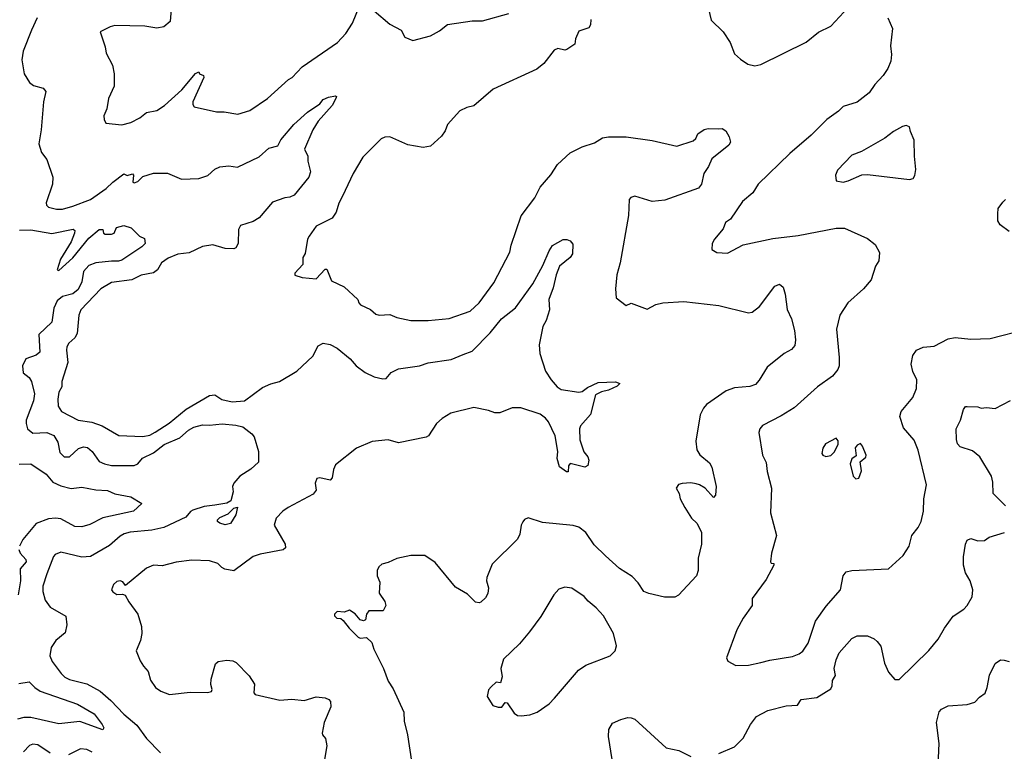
# Model space of a CAD drawing. Extents: x 1771496 to 1971148, y 471553 to 643630.
# Tile 386 of 656: x 1873110 to 1878736, y 560351 to 564535. Entities that reach past the tile are written whole.
import ezdxf

# ---------------------------------------------------------------- set-up
doc = ezdxf.new("R2010")
doc.units = 0

msp = doc.modelspace()

# ---------------------------------------------------------------- linework, layer by layer
at = {"layer": '0CON10XD'}
for points in [[(1873983.8, 564695), (1873970, 564525), (1873935, 564493.3), (1873895, 564486), (1873825, 564497.5), (1873655, 564502), (1873627.5, 564495), (1873570, 564465), (1873599.3, 564379.3), (1873604.2, 564344.2), (1873641.4, 564275), (1873650.8, 564225), (1873650, 564155), (1873618.8, 564085), (1873608.8, 564025), (1873592, 563985), (1873593.6, 563963.6), (1873603.6, 563943.6), (1873695, 563934), (1873745, 563947.5), (1873797, 563973), (1873835, 564003.8), (1873895, 564016.2), (1873938.5, 564045), (1874036.4, 564133.6), (1874115, 564226.7), (1874135, 564237.5), (1874137.5, 564225), (1874160, 564215), (1874163.3, 564205), (1874100, 564065), (1874099.4, 564049.4), (1874107, 564037), (1874235, 564007.5), (1874278.3, 564008.3), (1874356.1, 563993.9), (1874425, 564016.2), (1874526, 564085), (1874646.6, 564193.4), (1874668, 564205), (1874723.8, 564265), (1874926.2, 564403.8), (1874974.3, 564455), (1875011.9, 564515), (1875051.1, 564608.9)], [(1875135, 564585.5), (1875225, 564509.5), (1875290, 564475), (1875311.2, 564435), (1875356, 564416), (1875457.3, 564442.7), (1875508.6, 564471.4), (1875555, 564507.5), (1875695, 564528.1), (1875755, 564527.5), (1875905, 564570.8)], [(1877047, 564597), (1877061.7, 564531.7), (1877130, 564465), (1877170, 564405), (1877195, 564340), (1877228.3, 564308.3), (1877270.9, 564280.9), (1877311.5, 564271.5), (1877345, 564278.2), (1877605, 564405.7), (1877675, 564464.2), (1877745, 564498), (1877844.2, 564605)], [(1873209.6, 564545), (1873177.7, 564475), (1873130.4, 564355), (1873121.8, 564305), (1873135.7, 564225.7), (1873165.7, 564175.7), (1873189.1, 564159.1), (1873245, 564142.9), (1873259.4, 564125), (1873246.5, 564065), (1873233.6, 563905), (1873219.6, 563825), (1873235, 563776), (1873265.3, 563735.3), (1873300, 563635), (1873297.8, 563595), (1873262.1, 563487.9), (1873262.9, 563475), (1873275, 563463.5), (1873321.2, 563451.2), (1873355, 563452), (1873415, 563468), (1873515, 563506.9), (1873605, 563570), (1873643.3, 563605), (1873705, 563653.3), (1873723.8, 563643.8), (1873755, 563652.5), (1873760, 563645), (1873756.7, 563606.7), (1873765, 563601.2), (1873785, 563610), (1873815, 563638.8), (1873875, 563656.9), (1873955, 563658.1), (1874035, 563623.8), (1874133.5, 563626.5), (1874185.8, 563644.2), (1874225, 563680), (1874255, 563694.2), (1874305, 563698.9), (1874355, 563691.5), (1874479.2, 563750.8), (1874535, 563801.1), (1874585, 563813.8), (1874602.1, 563847.9), (1874676.2, 563935), (1874755, 564006), (1874825.8, 564054.2), (1874845, 564078), (1874875, 564092.5), (1874915, 564100), (1874920, 564095), (1874916.7, 564085), (1874896, 564045), (1874815, 563954), (1874785.6, 563905), (1874738.8, 563795), (1874756, 563755), (1874757.1, 563725), (1874771.9, 563665), (1874762.9, 563635), (1874678.7, 563531.3), (1874655, 563519.2), (1874625, 563517.1), (1874555, 563491.5), (1874478.7, 563401.3), (1874445, 563381.2), (1874372.2, 563357.8), (1874361.1, 563335), (1874358, 563255), (1874345, 563230), (1874335, 563223.8), (1874285, 563226.2), (1874215, 563248), (1874155, 563238.1), (1874078.8, 563201.2), (1874015, 563193.6), (1873958.7, 563171.3), (1873921.1, 563145), (1873897.5, 563105), (1873875, 563087.3), (1873805, 563074.1), (1873751.9, 563048.1), (1873635, 563032), (1873575, 562995.6), (1873458.9, 562875), (1873448.2, 562845), (1873439.4, 562740.6), (1873425.6, 562715), (1873391.9, 562685), (1873380, 562665), (1873377.1, 562645), (1873386.2, 562575), (1873350.9, 562465), (1873350.5, 562435), (1873334.5, 562405), (1873328.8, 562365), (1873330.5, 562325), (1873349.4, 562295), (1873445, 562243.9), (1873523, 562233), (1873582.6, 562212.6), (1873676.4, 562156.4), (1873815, 562150.4), (1873855, 562159.2), (1873885, 562176.2), (1873965, 562227.9), (1874062, 562308), (1874195, 562386.2), (1874225, 562389.1), (1874265, 562363.8), (1874325, 562348.7), (1874395, 562354.5), (1874498.7, 562431.3), (1874545, 562451.8), (1874595.7, 562465), (1874694.7, 562525.3), (1874785, 562610.4), (1874815, 562668.9), (1874845, 562685.7), (1874885, 562677.5), (1874925, 562656.7), (1874999.4, 562595), (1875033.1, 562555), (1875085, 562518.1), (1875135, 562492.5), (1875185, 562480.9), (1875205, 562483.5), (1875233.6, 562516.4), (1875275, 562537.5), (1875395, 562556), (1875445, 562573.3), (1875575, 562591.5), (1875645, 562620.9), (1875695, 562640), (1875798.1, 562745), (1875863.8, 562825), (1875943.8, 562886.2), (1876042.2, 563025), (1876100.2, 563129.8), (1876135, 563213.3), (1876155, 563243.3), (1876215, 563277.5), (1876237, 563277), (1876255, 563270), (1876271.7, 563251.7), (1876269.2, 563195), (1876255, 563174.2), (1876195.5, 563124.5), (1876175.6, 563075), (1876159.1, 563000.9), (1876134.4, 562935), (1876138.6, 562875), (1876119.2, 562815), (1876100.3, 562779.7), (1876079.2, 562675), (1876082, 562625), (1876114, 562525), (1876147.5, 562475), (1876182, 562435), (1876205, 562420), (1876305, 562404.4), (1876325, 562408.6), (1876355, 562430.8), (1876415, 562460.6), (1876515, 562463.3), (1876540, 562455), (1876525, 562440), (1876475, 562415.8), (1876434.2, 562405.8), (1876400.8, 562389.2), (1876372.9, 562277.1), (1876315, 562212.5), (1876308.8, 562195), (1876311.7, 562131.7), (1876334.2, 562064.2), (1876356.2, 562035), (1876362.5, 562015), (1876357.5, 561985), (1876340, 561975), (1876255, 561996.7), (1876247, 561983), (1876245, 561950), (1876235, 561950), (1876195, 561977.5), (1876182.5, 562025), (1876185.8, 562065), (1876169.2, 562155), (1876131.4, 562235), (1876115, 562255.8), (1876085, 562278.1), (1875974.2, 562315.8), (1875925, 562315.8), (1875854.1, 562285.9), (1875825, 562287.1), (1875789.8, 562299.8), (1875705, 562316.9), (1875574.6, 562285.4), (1875525, 562254.2), (1875492, 562225), (1875445.7, 562155), (1875432.5, 562147.5), (1875275, 562114.5), (1875215, 562132.5), (1875125, 562122), (1875035, 562083.8), (1874915, 561988.6), (1874903.4, 561963.4), (1874895.3, 561914.7), (1874885, 561902), (1874825, 561914), (1874808.8, 561911.2), (1874798.8, 561885), (1874803.8, 561845), (1874788.3, 561821.7), (1874644.5, 561745.5), (1874613.3, 561725), (1874576.7, 561685), (1874563.8, 561645), (1874627.5, 561535), (1874629.2, 561515), (1874616.8, 561503.2)], [(1876373.9, 564536.1), (1876371.2, 564505), (1876362, 564488), (1876305, 564470), (1876285.8, 564425), (1876282.5, 564395), (1876236.1, 564363.9), (1876225, 564360), (1876185, 564370), (1876165, 564360), (1876105.4, 564284.6), (1876065, 564251.9), (1875815, 564136.7), (1875705, 564042.5), (1875665, 564033.3), (1875625, 564013.8), (1875555, 563936), (1875541.1, 563898.9), (1875521.5, 563868.5), (1875457.8, 563812.2), (1875415, 563803.6), (1875329.1, 563819.1), (1875225, 563864.5), (1875197.2, 563862.8), (1875175, 563853.1), (1875071.1, 563748.9), (1875015.3, 563654.7), (1874954.5, 563525), (1874933.6, 563485), (1874918.5, 563435), (1874895, 563400), (1874805, 563353.8), (1874765, 563297.5), (1874755, 563280), (1874741.7, 563198.3), (1874727.5, 563175), (1874727.5, 563135), (1874682.5, 563085), (1874683, 563073), (1874725, 563060), (1874805, 563053.3), (1874855, 563107.5), (1874865, 563107.5), (1874891.7, 563041.7), (1874965, 563006.7), (1875042.5, 562935), (1875047.5, 562915), (1875057.5, 562905), (1875115, 562877.5), (1875145, 562851.4), (1875165, 562845.5), (1875225, 562848.8), (1875265, 562832), (1875345, 562814.2), (1875444.1, 562814.1), (1875565, 562826), (1875685, 562867.5), (1875735, 562915.8), (1875820.4, 563029.6), (1875911.9, 563205), (1875919.4, 563245), (1875975, 563413.8), (1876053.8, 563516.2), (1876085, 563577.1), (1876145, 563648.5), (1876183.2, 563706.8), (1876255, 563773.3), (1876325, 563807.3), (1876395, 563830), (1876440.8, 563859.2), (1876474.4, 563864.4), (1876575, 563864.2), (1876725, 563843.8), (1876865, 563812), (1876958.3, 563841.7), (1876973.8, 563855), (1876985, 563882.5), (1877022.3, 563907.7), (1877045, 563913.3), (1877101.7, 563911.7), (1877125, 563911.9), (1877145, 563898.5), (1877165.3, 563865), (1877171.4, 563835), (1877162.1, 563817.9), (1877065, 563738.8), (1877046.9, 563695), (1877020, 563655), (1877007.1, 563595), (1876989.4, 563570.6), (1876797, 563503), (1876725, 563494.5), (1876625, 563525.6), (1876601.7, 563518.3), (1876593, 563507), (1876589.5, 563415), (1876542.2, 563145), (1876522.9, 563075), (1876515.8, 562995), (1876518.8, 562945), (1876575, 562900), (1876605, 562913.3), (1876695, 562880), (1876744.5, 562905.5), (1876785.6, 562915.6), (1876905, 562922.7), (1877105, 562901.1), (1877275, 562858), (1877295, 562862), (1877338, 562895), (1877425, 563011.2), (1877451.7, 563021.7), (1877472.5, 563005), (1877483.8, 562965), (1877495, 562877.5), (1877520.8, 562825), (1877537.4, 562757.4), (1877544.3, 562705), (1877538.8, 562671.2), (1877520.3, 562649.7), (1877478.8, 562625), (1877382.4, 562547.6), (1877336.6, 562473.4), (1877315, 562449.2), (1877282.4, 562437.6), (1877195, 562430), (1877148, 562412), (1877035.6, 562334.4), (1877016.8, 562313.2), (1876998.6, 562275), (1876974.3, 562125), (1876979.2, 562075), (1876996.8, 562046.8), (1877051.3, 562001.3), (1877065.8, 561975), (1877090.8, 561865), (1877086, 561815), (1877075, 561803.3), (1877026.7, 561855), (1876995.6, 561875.6), (1876975, 561880.8), (1876945, 561886), (1876895, 561883.3), (1876874.1, 561875.9), (1876862, 561855), (1876878.8, 561825), (1876883.8, 561795), (1876911.2, 561745), (1876950, 561685), (1876980, 561655), (1877006, 561605), (1877006.2, 561535), (1876987.5, 561455), (1876987.5, 561385), (1876977.5, 561355), (1876875, 561243.3), (1876853, 561233), (1876795, 561233.3), (1876705, 561253.3), (1876677.5, 561265), (1876643.8, 561315), (1876610.7, 561350.7), (1876537, 561397), (1876458.5, 561468.5), (1876392.6, 561532.6), (1876345, 561602.5), (1876305, 561632.9), (1876272.2, 561642.2), (1876098.7, 561658.7), (1876015, 561686), (1875995, 561676.2), (1875985, 561663.3), (1875975.8, 561645), (1875968, 561592), (1875954.2, 561565), (1875809.4, 561420.6), (1875779.4, 561345), (1875778.1, 561325), (1875788.6, 561285), (1875785.7, 561254.3), (1875771.7, 561228.3), (1875745, 561204), (1875735, 561200), (1875715, 561204), (1875669.8, 561249.8), (1875600.5, 561290.5), (1875485, 561430), (1875425, 561470), (1875345, 561470), (1875265, 561453.3), (1875215, 561430), (1875179.3, 561420.7), (1875162.5, 561405), (1875152.5, 561385), (1875152.5, 561355), (1875168.3, 561318.3), (1875163.8, 561255), (1875197, 561207), (1875202, 561185), (1875186.7, 561155), (1875105, 561153.8), (1875091.2, 561135), (1875087, 561103), (1875075, 561097.5), (1875055, 561102.5), (1875027.7, 561137.7), (1874995, 561157.5), (1874965, 561147.5), (1874925, 561150), (1874910, 561135), (1874910, 561125), (1874923, 561113), (1874945, 561110), (1874959.3, 561099.3), (1874992.5, 561055), (1875045, 561003.3), (1875055, 560997.5), (1875091.7, 561001.7), (1875123, 560973), (1875134.3, 560934.3), (1875189.4, 560825), (1875215, 560752.5), (1875245, 560707.5), (1875306.2, 560575), (1875306.4, 560523.6), (1875326, 560445), (1875350, 560295)], [(1878070.6, 564545), (1878097.1, 564485), (1878087.1, 564385), (1878091.4, 564335), (1878087.5, 564297.5), (1878070.8, 564255), (1878045, 564216.2), (1877997.5, 564165), (1877963.6, 564116.4), (1877896.4, 564063.6), (1877815, 564038), (1877788.3, 564011.7), (1877722, 563965), (1877632.9, 563875), (1877511.2, 563768.8), (1877329.2, 563595), (1877299.2, 563545), (1877241.2, 563495), (1877172.5, 563395), (1877143.8, 563375), (1877130.7, 563339.3), (1877080.7, 563279.3), (1877067.5, 563255), (1877065, 563220), (1877093.6, 563203.6), (1877155, 563200), (1877245, 563248), (1877414.3, 563284.3), (1877558.6, 563301.4), (1877775, 563343.1), (1877822.4, 563342.4), (1877955, 563283.8), (1877999.1, 563249.1), (1878023.6, 563203.6), (1878018.8, 563155), (1878000, 563125), (1877975, 563047.5), (1877931.2, 562995), (1877842, 562915), (1877797.1, 562845), (1877777.8, 562765), (1877793.2, 562603.2), (1877792.2, 562555), (1877785.6, 562535), (1877755, 562497.1), (1877670, 562435), (1877535.8, 562315), (1877460.9, 562269.1), (1877355.7, 562214.3), (1877338.8, 562195), (1877334, 562175), (1877354.4, 562045), (1877375, 562002.5), (1877381.7, 561951.7), (1877406.9, 561855), (1877400.6, 561715), (1877434.3, 561585), (1877407.1, 561485), (1877400, 561435), (1877405, 561427.5), (1877420, 561425), (1877420, 561415), (1877376.7, 561333.3), (1877296, 561225), (1877296.2, 561185), (1877245, 561113.3), (1877208, 561045), (1877150, 560885), (1877157, 560867), (1877201.7, 560841.7), (1877275, 560844), (1877345, 560859.2), (1877397, 560873), (1877526.8, 560893.2), (1877565, 560907.5), (1877585, 560924), (1877615, 560970), (1877657.3, 561095), (1877719.1, 561180.9), (1877800.8, 561275), (1877816.5, 561355), (1877832.3, 561377.7), (1877865, 561385.6), (1878075.6, 561394.4), (1878158.8, 561471.2), (1878192, 561525), (1878208, 561585), (1878245, 561630), (1878262, 561665), (1878275.6, 561724.4), (1878276, 561795), (1878291.2, 561875), (1878245, 562072.5), (1878220.9, 562130.9), (1878160.9, 562200.9), (1878140, 562265), (1878147.8, 562295), (1878212.9, 562375), (1878235.6, 562425), (1878236.9, 562475), (1878213.9, 562523.9), (1878204.5, 562565), (1878213.5, 562615), (1878234, 562645), (1878272.3, 562662.3), (1878335, 562667.1), (1878415, 562710.6), (1878455, 562716.7), (1878545, 562708.6), (1878655, 562710.8), (1878862.5, 562765)], [(1877815, 563606.2), (1877845, 563612.5), (1877923, 563647), (1877955, 563650), (1878195, 563621.2), (1878215, 563626.7), (1878225.7, 563644.3), (1878231.7, 563678.3), (1878222.5, 563755), (1878222.2, 563845), (1878200, 563895), (1878195, 563922.5), (1878175, 563930), (1878155, 563923.3), (1878103.3, 563895), (1878053.2, 563856.8), (1877919.7, 563780.3), (1877865, 563760), (1877783.8, 563675), (1877771.2, 563645), (1877775, 563612.5), (1877815, 563606.2)], [(1878765, 563323.3), (1878712.3, 563362.3), (1878700, 563385), (1878698.8, 563425), (1878702, 563455), (1878728.3, 563491.7), (1878743.9, 563506.1)], [(1873109.1, 563330.9), (1873175, 563333.6), (1873295, 563312.5), (1873416.1, 563336.1), (1873425, 563330), (1873423.8, 563315), (1873404, 563265), (1873344.3, 563165), (1873324.4, 563105), (1873335, 563100), (1873415, 563173.5), (1873505.7, 563285), (1873565, 563335.6), (1873585, 563336), (1873589.2, 563315), (1873598.9, 563308.9), (1873635, 563308.2), (1873650.8, 563315), (1873663.9, 563346.1), (1873705, 563358.8), (1873747.5, 563345), (1873795, 563296.7), (1873823, 563283), (1873826.7, 563255), (1873808.8, 563235), (1873695, 563160.5), (1873675, 563153.8), (1873635, 563154.7), (1873545, 563144.6), (1873505, 563129.2), (1873476, 563095), (1873464.7, 563035), (1873445, 562991.5), (1873415, 562967.8), (1873355, 562951.6), (1873325, 562926.4), (1873304.7, 562885), (1873293.6, 562805), (1873220.8, 562735), (1873225, 562633.8), (1873205, 562615.6), (1873145, 562595.4), (1873126, 562555), (1873130.5, 562515), (1873165, 562488.2), (1873178.2, 562465), (1873194.6, 562395), (1873188.5, 562355), (1873147.8, 562245), (1873146.9, 562225), (1873155.7, 562195), (1873185, 562171.1), (1873265, 562173.8), (1873305, 562157.8), (1873328, 562118), (1873339.3, 562059.3), (1873364.5, 562034.5), (1873395, 562034.4), (1873446.5, 562083.5), (1873475, 562092.9), (1873498.7, 562088.7), (1873524.7, 562064.7), (1873565, 562008.9), (1873595, 561994.6), (1873635, 561986), (1873765, 561984.5), (1873785, 561994.3), (1873812.5, 562027.5), (1873875, 562057.1), (1873936.7, 562105), (1874025, 562143.8), (1874075, 562186.8), (1874106, 562205), (1874155, 562217.5), (1874195, 562215.4), (1874266.6, 562223.4), (1874345, 562216.9), (1874385, 562206.9), (1874436.9, 562166.9), (1874450, 562150), (1874475.7, 562065.7), (1874474.7, 562005.3), (1874430.8, 561965), (1874369.2, 561925), (1874334, 561885), (1874326, 561865), (1874330, 561835), (1874317.2, 561782.8), (1874295, 561770.6), (1874225, 561758), (1874165, 561750.5), (1874099.6, 561730.4), (1874086.8, 561723.2), (1874060.5, 561689.5), (1873935, 561631.5), (1873865, 561615.4), (1873742.5, 561605), (1873708, 561595), (1873685, 561582.2), (1873623, 561527), (1873515, 561465.4), (1873465, 561460.9), (1873345, 561489.1), (1873312.9, 561477.1), (1873302.9, 561465), (1873265.5, 561365), (1873243.5, 561295), (1873242.7, 561265), (1873256.4, 561215), (1873285, 561175.6), (1873373.4, 561123.4), (1873380.2, 561075), (1873371.2, 561028.8), (1873317.5, 560985), (1873289.6, 560945), (1873282.9, 560897.1), (1873295.6, 560865), (1873346.7, 560795), (1873368.1, 560775), (1873395, 560761.1), (1873495, 560736.7), (1873569.4, 560695), (1873631.9, 560641.9), (1873705, 560564.3), (1873779.6, 560499.6), (1873834.5, 560425), (1873915, 560342.1)], [(1878744, 561754), (1878672.5, 561825), (1878670.5, 561890.5), (1878662.5, 561925), (1878596.2, 562035), (1878555, 562070), (1878485, 562091.4), (1878469.7, 562109.7), (1878463.2, 562133.2), (1878462, 562195), (1878486.2, 562245), (1878504.1, 562305.9), (1878515, 562322.5), (1878525, 562323.3), (1878585, 562320), (1878605, 562312.5), (1878635, 562316.7), (1878685, 562311.2), (1878772.1, 562357.9)], [(1877717, 562037), (1877745, 562042), (1877765, 562060.8), (1877787.1, 562105), (1877787.3, 562127.3), (1877775, 562142.5), (1877715, 562110), (1877698.8, 562085), (1877693.3, 562055), (1877700, 562045), (1877717, 562037)], [(1877888.3, 561908.3), (1877905, 561912.5), (1877921.2, 561955), (1877913.3, 562006.7), (1877945, 562033.3), (1877948, 562045), (1877926.8, 562096.8), (1877915, 562111.2), (1877895, 562100.8), (1877885, 562086.2), (1877890, 562040), (1877865, 562023.3), (1877856.2, 561995), (1877873.3, 561925), (1877888.3, 561908.3)], [(1873107.2, 561992.8), (1873175, 561994.4), (1873261.2, 561935), (1873300.8, 561890.8), (1873345, 561869.1), (1873405, 561854.4), (1873465, 561862), (1873545, 561846.7), (1873612.7, 561842.7), (1873655, 561822.9), (1873745.7, 561805.7), (1873807.5, 561767.5), (1873760, 561725), (1873585, 561686.1), (1873511.5, 561648.5), (1873465, 561634.3), (1873425, 561636.9), (1873345, 561679.6), (1873315, 561684.3), (1873275, 561680.3), (1873205.4, 561654.6), (1873127.9, 561562.1), (1873108.8, 561525)], [(1874285, 561646), (1874255, 561656), (1874241.2, 561665), (1874240, 561675), (1874255, 561688.6), (1874301.7, 561708.3), (1874335, 561742), (1874355, 561746.7), (1874345, 561703.8), (1874315, 561652.9), (1874285, 561646)], [(1877105, 560338), (1877194.2, 560375.8), (1877245, 560426.7), (1877285.8, 560505), (1877320.7, 560549.3), (1877385, 560584.4), (1877490.9, 560610.9), (1877555, 560614.4), (1877575, 560647.5), (1877665, 560659.2), (1877745, 560709.2), (1877753.1, 560725), (1877755.6, 560755), (1877771.5, 560785), (1877764.3, 560825), (1877775.5, 560874.5), (1877793.1, 560915), (1877865, 560996.7), (1877895, 561012), (1877955, 561011.2), (1877993.6, 560993.6), (1878009.5, 560979.5), (1878031.7, 560951.7), (1878052.5, 560855), (1878074.5, 560804.5), (1878111.2, 560761.2), (1878135, 560761.2), (1878305, 560926.7), (1878357.9, 560992.1), (1878394.2, 561055), (1878445, 561123.8), (1878505.6, 561164.4), (1878524, 561185), (1878552.5, 561235), (1878556.7, 561275), (1878541.2, 561325), (1878515, 561372.5), (1878504.2, 561415), (1878503, 561463), (1878514.4, 561535), (1878525, 561558), (1878545, 561568.6), (1878585, 561554), (1878623, 561557), (1878650, 561575), (1878738.3, 561601.7)], [(1873106.2, 561505), (1873113.8, 561485), (1873145, 561448.1), (1873147.7, 561435), (1873114, 561395), (1873115.3, 561325), (1873101.2, 561245)], [(1874616.8, 561503.2), (1874485, 561478.1), (1874445, 561464.2), (1874335, 561384), (1874282.7, 561392.7), (1874265, 561401.2), (1874242.5, 561425), (1874195, 561441.2), (1874095, 561443.8), (1874005, 561432.9), (1873925, 561410.8), (1873875, 561415.8), (1873835, 561397.5), (1873715, 561300), (1873699.7, 561319.7), (1873685, 561326.7), (1873665, 561322.1), (1873645.6, 561305), (1873635.8, 561275), (1873642.1, 561262.1), (1873665, 561247.5), (1873698.8, 561248.8), (1873713, 561243), (1873733.8, 561205), (1873785.8, 561135.8), (1873807.1, 561065), (1873808.6, 561025), (1873801.4, 560985), (1873776.7, 560925), (1873799.3, 560869.3), (1873817, 560837), (1873845, 560807.5), (1873858.3, 560758.3), (1873885.8, 560715.8), (1873916.7, 560695), (1873965.7, 560675.7), (1874085, 560689.6), (1874183, 560687), (1874206.4, 560693.6), (1874210, 560705), (1874202.2, 560732.2), (1874203.8, 560763.8), (1874229.6, 560850.4), (1874245.2, 560864.8), (1874295, 560871.6), (1874327.8, 560867.8), (1874348.3, 560858.3), (1874422, 560782), (1874451.5, 560735), (1874449.2, 560685), (1874456.7, 560675), (1874597.3, 560642.7), (1874665, 560650), (1874735, 560641.2), (1874805, 560662), (1874855, 560657.5), (1874877.3, 560647.3), (1874886.2, 560635), (1874888.8, 560605), (1874850, 560515), (1874838.8, 560455), (1874840, 560445), (1874857.5, 560425), (1874865, 560382.5), (1874851.4, 560305)], [(1875975, 560553.3), (1876025, 560560), (1876067.5, 560575), (1876135, 560623.3), (1876165.9, 560654.1), (1876304.2, 560815.8), (1876346.1, 560843.9), (1876485, 560896.7), (1876513.3, 560925), (1876521.2, 560955), (1876504, 561025), (1876445.7, 561125), (1876405, 561172), (1876358.8, 561208.8), (1876335, 561236.2), (1876265, 561283.3), (1876225, 561290), (1876191.7, 561278.3), (1876162.5, 561245), (1876088.3, 561121.7), (1876023.3, 561035), (1875966.7, 560965), (1875875, 560877.5), (1875860.6, 560825), (1875867.3, 560777.3), (1875857, 560743), (1875833, 560747), (1875805, 560720), (1875788.3, 560701.7), (1875782.5, 560665), (1875813.6, 560613.6), (1875845, 560602.5), (1875865, 560602.5), (1875885, 560630), (1875895, 560627.5), (1875935, 560570), (1875955, 560556.7), (1875975, 560553.3)], [(1878358.8, 560271.2), (1878364.4, 560395), (1878349.1, 560515), (1878363.7, 560576.3), (1878377.4, 560592.6), (1878415, 560610.5), (1878525, 560618.6), (1878568.8, 560631.2), (1878595, 560660), (1878627, 560683), (1878639.2, 560715), (1878652.7, 560787.3), (1878685, 560853.3), (1878715, 560874.2), (1878735, 560871.4), (1878765, 560864.4)], [(1873105, 560739.1), (1873165, 560748.8), (1873196.7, 560715), (1873227.5, 560695), (1873440.2, 560620.2), (1873536.8, 560565), (1873582.5, 560505), (1873591.2, 560485), (1873585, 560473.3), (1873455, 560521.8), (1873335, 560508.8), (1873175, 560543.8), (1873135, 560545.2), (1873098.1, 560535)], [(1876496.2, 560305), (1876475.4, 560435.4), (1876476.4, 560475), (1876498.5, 560511.5), (1876545, 560533.5), (1876585, 560543.5), (1876605, 560543.1), (1876625, 560534.3), (1876805, 560371.2), (1876875.8, 560355.8), (1876945, 560322)], [(1873285, 560340), (1873215, 560387.3), (1873185, 560392.5), (1873166, 560385), (1873132.9, 560347.1)], [(1873525, 560345.5), (1873495, 560362.2), (1873457.5, 560365), (1873389.2, 560330.8)]]:
    msp.add_lwpolyline(points, dxfattribs=at)

doc.saveas('drawing.dxf')
